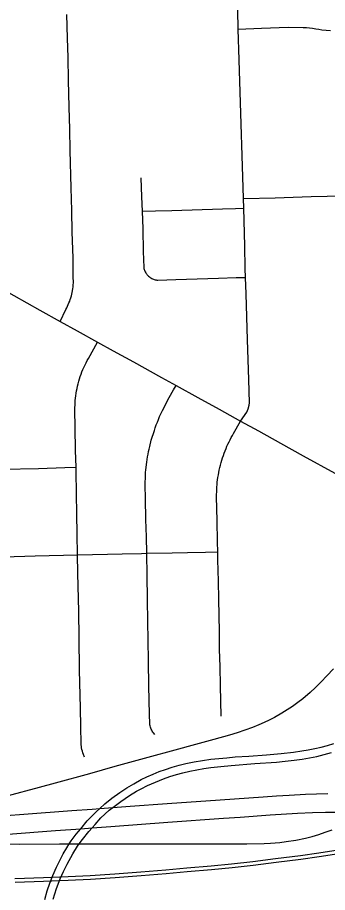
# Model space of a CAD drawing. Extents: x -59 to 82, y -3 to 49.
# Drawn here: x -13.864 to -13.634, y 32.112 to 32.759 of the extents above; entities that cross this region are included whole.
import ezdxf

# ---------------------------------------------------------------- set-up
doc = ezdxf.new("R2010")
doc.units = 0
for name, color, linetype in [('GM_X_City_Street', 7, 'Continuous'), ('GM_X_County_Road', 7, 'Continuous'), ('GM_X_Interchange_Ramps', 7, 'Continuous'), ('GM_X_Interstate_Route', 7, 'Continuous'), ('GM_X_Rail_Line', 7, 'Continuous'), ('GM_X_State_Route', 7, 'Continuous')]:
    doc.layers.add(name, color=color, linetype=linetype)

msp = doc.modelspace()

# ---------------------------------------------------------------- linework, layer by layer
at = {"layer": 'GM_X_City_Street'}
for points in [[(-13.69855, 32.4605), (-13.69408, 32.46719), (-13.69303, 32.46966), (-13.69235, 32.47226), (-13.69211, 32.47403), (-13.69242, 32.49125), (-13.69343, 32.52078), (-13.69442, 32.55462), (-13.69485, 32.56674), (-13.69508, 32.57332), (-13.69549, 32.59028), (-13.69621, 32.61805), (-13.69641, 32.62515), (-13.69719, 32.649), (-13.69844, 32.6882), (-13.69966, 32.72782), (-13.70033, 32.75048), (-13.7007, 32.76451)], [(-13.83221, 32.53424), (-13.82791, 32.54317), (-13.82727, 32.54436), (-13.82666, 32.54556), (-13.82609, 32.54679), (-13.82556, 32.54802), (-13.82506, 32.54928), (-13.82461, 32.55055), (-13.8242, 32.55184), (-13.82382, 32.55313), (-13.82349, 32.55444), (-13.8232, 32.55576), (-13.82271, 32.55851), (-13.82251, 32.55993), (-13.82236, 32.56136), (-13.82224, 32.56279), (-13.82236, 32.56753), (-13.82259, 32.58122), (-13.8232, 32.60024), (-13.82357, 32.61625), (-13.82397, 32.63307), (-13.82461, 32.66066), (-13.82504, 32.67637), (-13.82543, 32.69284), (-13.826, 32.71274), (-13.82623, 32.72951), (-13.82666, 32.74388), (-13.82709, 32.76127)], [(-13.70033, 32.75048), (-13.68319, 32.75113), (-13.66334, 32.75191), (-13.65223, 32.75175), (-13.64992, 32.75157), (-13.64761, 32.75135), (-13.6453, 32.75108), (-13.643, 32.75076), (-13.64071, 32.7504), (-13.63842, 32.74999), (-13.63518, 32.74964), (-13.63193, 32.74936)], [(-13.77237, 32.64041), (-13.7718, 32.62641), (-13.77136, 32.61578), (-13.77103, 32.60283), (-13.77057, 32.5859), (-13.77029, 32.57407), (-13.77014, 32.57341), (-13.76994, 32.57275), (-13.76972, 32.57211), (-13.76945, 32.57148), (-13.76916, 32.57086), (-13.76881, 32.57027), (-13.76844, 32.5697), (-13.76804, 32.56916), (-13.7676, 32.56863), (-13.76713, 32.56814), (-13.76663, 32.56767), (-13.7661, 32.56724), (-13.76555, 32.56683), (-13.76498, 32.56646), (-13.76438, 32.56613), (-13.76377, 32.56583), (-13.76314, 32.56557), (-13.76249, 32.56535), (-13.76184, 32.56516), (-13.76117, 32.56502), (-13.7605, 32.56491), (-13.75982, 32.56485), (-13.74653, 32.56524), (-13.71481, 32.56622), (-13.70183, 32.56665), (-13.69485, 32.56674)], [(-13.69641, 32.62515), (-13.67296, 32.62581), (-13.64648, 32.62669), (-13.62279, 32.62725), (-13.59707, 32.62799), (-13.57127, 32.62886), (-13.53965, 32.62963), (-13.53692, 32.62976), (-13.53555, 32.62989), (-13.5342, 32.63007), (-13.53285, 32.63029), (-13.53151, 32.63055), (-13.53017, 32.63085), (-13.52885, 32.63119), (-13.52754, 32.63158), (-13.52623, 32.63201), (-13.52494, 32.63247), (-13.52368, 32.63298), (-13.52091, 32.63448), (-13.51815, 32.63633), (-13.51635, 32.63785), (-13.51459, 32.63991)], [(-13.77136, 32.61578), (-13.76159, 32.61603), (-13.74954, 32.61643), (-13.71188, 32.61751), (-13.70231, 32.61779), (-13.69621, 32.61805)], [(-13.8141, 32.21205), (-13.81482, 32.21383), (-13.81526, 32.21506), (-13.81564, 32.2163), (-13.81598, 32.21756), (-13.81627, 32.21882), (-13.81663, 32.22209), (-13.81692, 32.23431), (-13.81716, 32.2484), (-13.8177, 32.27642), (-13.81811, 32.30033), (-13.81835, 32.31976), (-13.81895, 32.34806), (-13.81916, 32.36167), (-13.81947, 32.37695), (-13.81986, 32.39192), (-13.82013, 32.40671), (-13.8203, 32.42362), (-13.82036, 32.42637), (-13.82064, 32.43882), (-13.821, 32.4559), (-13.82123, 32.46892), (-13.82109, 32.47414), (-13.82095, 32.47587), (-13.82077, 32.4776), (-13.82054, 32.47932), (-13.82028, 32.48112), (-13.81997, 32.4829), (-13.81962, 32.48468), (-13.81923, 32.48645), (-13.8188, 32.48822), (-13.81833, 32.48997), (-13.81782, 32.49171), (-13.81727, 32.49344), (-13.81665, 32.49518), (-13.816, 32.4969), (-13.8153, 32.49861), (-13.81419, 32.50111), (-13.81297, 32.50364), (-13.81212, 32.50527), (-13.81123, 32.50689), (-13.80447, 32.51882)], [(-13.76203, 32.22861), (-13.76305, 32.22989), (-13.76351, 32.23057), (-13.76393, 32.23127), (-13.76432, 32.23199), (-13.76466, 32.23273), (-13.76497, 32.23349), (-13.76523, 32.23426), (-13.76546, 32.23505), (-13.76564, 32.23585), (-13.76572, 32.23692), (-13.76593, 32.24351), (-13.76643, 32.26466), (-13.76666, 32.28285), (-13.76704, 32.29901), (-13.76712, 32.31178), (-13.76748, 32.32916), (-13.7677, 32.34622), (-13.76785, 32.3628), (-13.76828, 32.37488), (-13.7686, 32.38782), (-13.76889, 32.40333), (-13.76914, 32.41305), (-13.76898, 32.42067), (-13.76884, 32.42257), (-13.76866, 32.42447), (-13.76798, 32.43021), (-13.76773, 32.43216), (-13.76743, 32.43411), (-13.76709, 32.43605), (-13.76671, 32.43798), (-13.76629, 32.4399), (-13.76583, 32.44182), (-13.76464, 32.44649), (-13.76239, 32.45361), (-13.76169, 32.45569), (-13.76095, 32.45776), (-13.76016, 32.45981), (-13.75934, 32.46184), (-13.75848, 32.46386), (-13.75641, 32.46846), (-13.75137, 32.4781), (-13.74818, 32.48379), (-13.74626, 32.487)], [(-13.71308, 32.24238), (-13.71352, 32.26484), (-13.71382, 32.27899), (-13.71407, 32.29157), (-13.71428, 32.30479), (-13.71449, 32.31672), (-13.71472, 32.32889), (-13.71505, 32.34211), (-13.71548, 32.35801), (-13.71554, 32.36391), (-13.71562, 32.37123), (-13.71593, 32.38691), (-13.71635, 32.40456), (-13.71627, 32.40997), (-13.71617, 32.41177), (-13.71602, 32.41357), (-13.71584, 32.41536), (-13.71561, 32.41715), (-13.71535, 32.41893), (-13.71505, 32.42071), (-13.71471, 32.42255), (-13.71433, 32.42438), (-13.71391, 32.42621), (-13.71346, 32.42802), (-13.71296, 32.42983), (-13.71243, 32.43162), (-13.71187, 32.4334), (-13.71126, 32.43516), (-13.71063, 32.43692), (-13.71, 32.4386), (-13.70934, 32.44026), (-13.70865, 32.44191), (-13.70792, 32.44355), (-13.70715, 32.44516), (-13.70635, 32.44676), (-13.70552, 32.44835), (-13.70465, 32.44992), (-13.70374, 32.45146), (-13.69855, 32.4605)], [(-14.18657, 32.41646), (-14.1622, 32.41682), (-14.15095, 32.41716), (-14.14345, 32.41739), (-14.13159, 32.41773), (-14.10959, 32.41834), (-14.09395, 32.41868), (-14.09119, 32.41882), (-14.08707, 32.41891), (-14.05418, 32.4197), (-14.02473, 32.42062), (-14.01969, 32.42078), (-13.99443, 32.42157), (-13.97402, 32.42214), (-13.94756, 32.42285), (-13.93066, 32.4233), (-13.91099, 32.42395), (-13.89025, 32.42452), (-13.87494, 32.42494), (-13.84815, 32.4256), (-13.82868, 32.42611), (-13.82036, 32.42637)], [(-13.87379, 32.36009), (-13.85071, 32.36085), (-13.81916, 32.36167), (-13.79711, 32.36205), (-13.78624, 32.36228), (-13.77183, 32.36264), (-13.76785, 32.3628), (-13.7492, 32.3631), (-13.7378, 32.36335), (-13.72452, 32.36363), (-13.71554, 32.36391)]]:
    msp.add_lwpolyline(points, dxfattribs=at)
at = {"layer": 'GM_X_County_Road'}
msp.add_lwpolyline([(-13.87598, 32.55878), (-13.84704, 32.54254), (-13.83221, 32.53424), (-13.81963, 32.52725), (-13.80447, 32.51882), (-13.7928, 32.51244), (-13.77788, 32.50429), (-13.75706, 32.49291), (-13.74626, 32.487), (-13.73011, 32.47803), (-13.71448, 32.46935), (-13.69855, 32.4605), (-13.6854, 32.45333), (-13.66895, 32.44421), (-13.65219, 32.43498), (-13.62875, 32.42206)], dxfattribs=at)
at = {"layer": 'GM_X_Interchange_Ramps'}
for points in [[(-13.62987, 32.27719), (-13.63475, 32.27215), (-13.63889, 32.2678), (-13.64314, 32.26356), (-13.64706, 32.25988), (-13.65253, 32.25523), (-13.65631, 32.25231), (-13.6602, 32.24952), (-13.6642, 32.24689), (-13.66806, 32.24448), (-13.67358, 32.24129), (-13.67735, 32.23934), (-13.68119, 32.23752), (-13.6851, 32.23585), (-13.68988, 32.23398), (-13.69547, 32.23194), (-13.70113, 32.23006), (-13.70685, 32.22834), (-13.71834, 32.22504), (-13.73187, 32.22132), (-13.74732, 32.21709), (-13.76729, 32.21161), (-13.79157, 32.20494), (-13.81043, 32.19976), (-13.83575, 32.19279), (-13.84766, 32.18959), (-13.87163, 32.18307)], [(-13.87978, 32.14787), (-13.86199, 32.14757), (-13.8325, 32.14775), (-13.82532, 32.14776), (-13.81794, 32.14777), (-13.69404, 32.14792), (-13.68113, 32.14817), (-13.67656, 32.14843), (-13.66961, 32.14895), (-13.66482, 32.14949), (-13.65766, 32.15058), (-13.65047, 32.15207), (-13.64556, 32.15334), (-13.64069, 32.15478), (-13.63588, 32.15638), (-13.63081, 32.15827)]]:
    msp.add_lwpolyline(points, dxfattribs=at)
at = {"layer": 'GM_X_Interstate_Route'}
for points in [[(-13.88541, 32.16785), (-13.85888, 32.16973), (-13.82337, 32.17244), (-13.80848, 32.1736), (-13.80275, 32.17401), (-13.79321, 32.17471), (-13.78022, 32.17565), (-13.75296, 32.17762), (-13.71363, 32.18033), (-13.68196, 32.18267), (-13.67207, 32.18333), (-13.66252, 32.18396), (-13.65062, 32.18456), (-13.64248, 32.18479), (-13.6341, 32.18502)], [(-13.92521, 32.15163), (-13.90127, 32.15298), (-13.87061, 32.15507), (-13.83551, 32.15774), (-13.81692, 32.15907), (-13.8085, 32.15967), (-13.79458, 32.16066), (-13.7524, 32.16387), (-13.71123, 32.16688), (-13.699, 32.1677)], [(-13.699, 32.1677), (-13.67658, 32.1692), (-13.65647, 32.17047), (-13.64537, 32.17094), (-13.63583, 32.17134), (-13.61319, 32.17122), (-13.607, 32.17084), (-13.6, 32.1704), (-13.58916, 32.16969), (-13.58399, 32.16922), (-13.57807, 32.16868), (-13.56945, 32.16791), (-13.56026, 32.16664), (-13.55302, 32.16557), (-13.54941, 32.16493)]]:
    msp.add_lwpolyline(points, dxfattribs=at)
at = {"layer": 'GM_X_Rail_Line'}
for points in [[(-13.86562, 32.12219), (-13.84451, 32.12293), (-13.82626, 32.1238), (-13.80988, 32.12453), (-13.79166, 32.12577), (-13.77241, 32.12725), (-13.75392, 32.1286), (-13.73839, 32.13008), (-13.72038, 32.13168), (-13.70523, 32.13316), (-13.68959, 32.13489), (-13.67271, 32.13698), (-13.65435, 32.13932), (-13.64079, 32.14129), (-13.62637, 32.14339)], [(-13.8655, 32.1194), (-13.8444, 32.12014), (-13.82613, 32.12101), (-13.80972, 32.12175), (-13.79145, 32.12298), (-13.7722, 32.12446), (-13.75369, 32.12582), (-13.73814, 32.1273), (-13.72012, 32.12891), (-13.70494, 32.13039), (-13.68926, 32.13211), (-13.67236, 32.13421), (-13.65397, 32.13656), (-13.64039, 32.13853), (-13.62595, 32.14063)]]:
    msp.add_lwpolyline(points, dxfattribs=at)
at = {"layer": 'GM_X_State_Route'}
for points in [[(-13.84353, 32.10665), (-13.84171, 32.11315), (-13.83979, 32.11884), (-13.83756, 32.12455), (-13.83483, 32.13069), (-13.83195, 32.13645), (-13.82986, 32.14035), (-13.82717, 32.14479), (-13.82532, 32.14776), (-13.82391, 32.15004), (-13.82029, 32.15497), (-13.81692, 32.15907), (-13.81214, 32.16489), (-13.80549, 32.17158), (-13.80275, 32.17401), (-13.79896, 32.17738), (-13.79374, 32.18173), (-13.78787, 32.18588), (-13.78283, 32.18923), (-13.7776, 32.19236), (-13.77226, 32.19533), (-13.76786, 32.19748), (-13.76339, 32.19947), (-13.75885, 32.2013), (-13.75424, 32.20296), (-13.7492, 32.20453), (-13.74411, 32.20593), (-13.73899, 32.20716), (-13.73289, 32.20843), (-13.72676, 32.20951), (-13.72058, 32.2104), (-13.71461, 32.21101), (-13.70865, 32.21157), (-13.70268, 32.21209), (-13.69259, 32.21282), (-13.67936, 32.21373), (-13.66861, 32.21464), (-13.65947, 32.21566), (-13.65338, 32.21653), (-13.64855, 32.21733), (-13.64376, 32.21829), (-13.639, 32.21941), (-13.63428, 32.2207), (-13.62964, 32.22216)], [(-13.77204, 32.18863), (-13.76749, 32.19094), (-13.76162, 32.19356), (-13.75568, 32.19603), (-13.75092, 32.19768), (-13.74613, 32.19919), (-13.74128, 32.2005), (-13.73624, 32.20169), (-13.73106, 32.20272), (-13.72586, 32.20357), (-13.72063, 32.20424), (-13.71317, 32.2051), (-13.70566, 32.20578), (-13.68797, 32.20719), (-13.6721, 32.20831), (-13.66555, 32.20889), (-13.65901, 32.20963), (-13.65302, 32.21045), (-13.64755, 32.21144), (-13.6421, 32.21256), (-13.6367, 32.21386), (-13.63134, 32.21534)], [(-13.83724, 32.10692), (-13.83482, 32.11477), (-13.83206, 32.12207), (-13.82972, 32.12745), (-13.82701, 32.13292), (-13.82272, 32.14036), (-13.81918, 32.14603), (-13.81794, 32.14777), (-13.81555, 32.1511), (-13.81086, 32.15695), (-13.8085, 32.15967), (-13.80625, 32.16227), (-13.80191, 32.16702), (-13.79587, 32.17269), (-13.79321, 32.17471), (-13.78724, 32.17923), (-13.78072, 32.18359), (-13.77568, 32.18678), (-13.77204, 32.18863)]]:
    msp.add_lwpolyline(points, dxfattribs=at)

doc.saveas('drawing.dxf')
